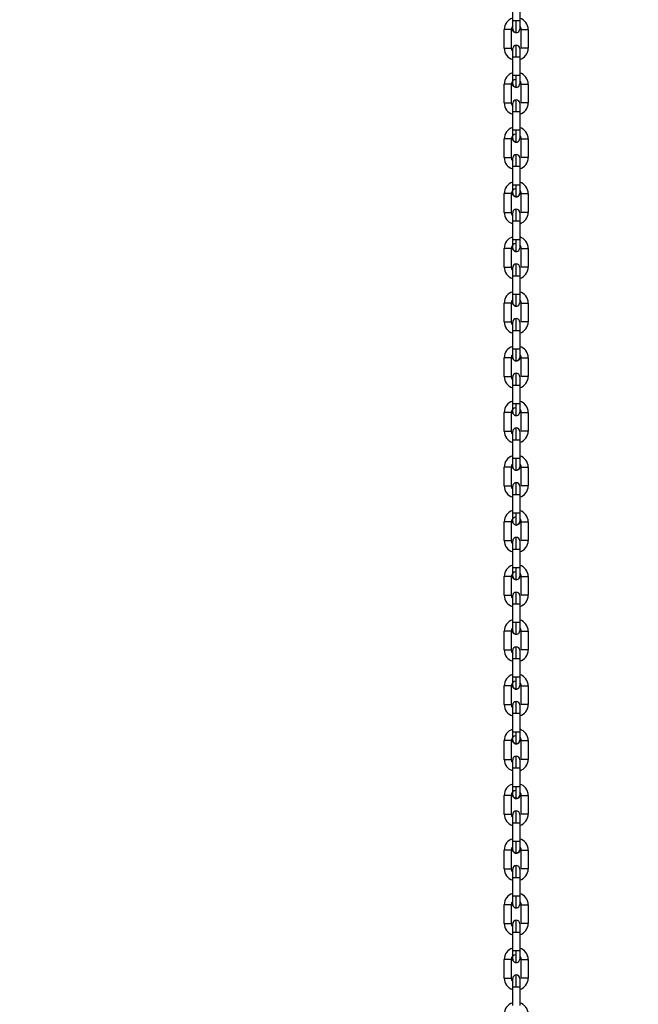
# Model space of a CAD drawing. Header units: inches. Extents: x 170 to 288, y 234 to 248.
# Tile 441 of 480: x 259.948 to 260.409, y 242.843 to 243.575. Entities that reach past the tile are written whole.
import ezdxf

# ---------------------------------------------------------------- set-up
doc = ezdxf.new("R2010")
doc.units = ezdxf.units.IN
doc.header["$LTSCALE"] = 0.25
doc.header["$MEASUREMENT"] = 0
doc.layers.add('ANNOTATIONS', color=1, linetype='Continuous')
doc.layers.add('STANDARD Z GUIDE MOTOR RH', color=7, linetype='Continuous')
doc.styles.add('ARIAL', font='arial.ttf', dxfattribs={"height": 0.09375})
doc.dimstyles.new('STANDARD$0', dxfattribs={"dimtxt": 0.09375, "dimasz": 0.09375, "dimexe": 0.03125, "dimexo": 0.046875, "dimgap": 0.09, "dimtad": 0, "dimtih": 1, "dimtoh": 1, "dimdec": 4, "dimzin": 0, "dimdsep": 46, "dimtxsty": 'ARIAL', "dimcen": 0.09, "dimadec": 0, "dimazin": 0, "dimtfac": 1, "dimtdec": 4, "dimtofl": 0, "dimtmove": 0, "dimatfit": 1, "dimfxl": 1, "dimtolj": 1, "dimtzin": 0, "dimarcsym": 0})

# ---------------------------------------------------------------- blocks, each defined once
blk = doc.blocks.new('*D44')
at = {"layer": 'ANNOTATIONS', "color": 0, "lineweight": -2, "transparency": 16777216}
for p, q in [((259.66628, 244.17528), (261.38122, 244.17528)), ((261.34997, 244.08153), (261.34997, 242.39055)), ((261.34997, 240.2647), (261.34997, 241.95569)), ((260.07253, 240.17095), (261.38122, 240.17095))]:
    blk.add_line(p, q, dxfattribs=at)
at = {"layer": 'ANNOTATIONS', "color": 0, "transparency": 16777216}
for points in [[(261.33434, 244.08153), (261.36559, 244.08153), (261.34997, 244.17528)], [(261.33434, 240.2647), (261.36559, 240.2647), (261.34997, 240.17095)]]:
    blk.add_solid(points, dxfattribs=at)
at = {"layer": 'defpoints', "color": 0, "transparency": 16777216}
for p in [(259.6194, 244.17528), (261.34997, 244.17528), (260.02565, 240.17095)]:
    blk.add_point(p, dxfattribs=at)
at = {"layer": 'ANNOTATIONS', "color": 0, "transparency": 16777216, "insert": (261.34997, 242.17312), "char_height": 0.09375, "attachment_point": 5, "style": 'ARIAL'}
blk.add_mtext('\\A1;OPENING \\PHEIGHT', dxfattribs=at)

msp = doc.modelspace()

# ---------------------------------------------------------------- linework, layer by layer
at = {"layer": 'STANDARD Z GUIDE MOTOR RH'}
for p, q in [((260.31519, 243.57398), (260.31519, 243.58789)), ((260.32044, 243.58789), (260.32044, 243.57398)), ((260.31782, 243.57398), (260.31519, 243.57398)), ((260.30889, 243.55364), (260.30889, 243.56756)), ((260.31414, 243.56756), (260.31414, 243.55364)), ((260.32149, 243.55364), (260.32149, 243.56756)), ((260.32674, 243.56756), (260.32674, 243.55364)), ((260.31519, 243.55113), (260.31519, 243.55339)), ((260.31519, 243.53331), (260.31519, 243.54722)), ((260.32044, 243.54722), (260.32044, 243.53331)), ((260.30889, 243.51298), (260.30889, 243.52689)), ((260.31414, 243.52689), (260.31414, 243.51298)), ((260.32149, 243.51298), (260.32149, 243.52689)), ((260.32674, 243.52689), (260.32674, 243.51298)), ((260.31519, 243.49265), (260.31519, 243.50656)), ((260.31519, 243.50656), (260.31782, 243.50656)), ((260.32044, 243.50656), (260.32044, 243.49265)), ((260.31782, 243.49265), (260.31519, 243.49265)), ((260.30889, 243.47232), (260.30889, 243.48623)), ((260.31414, 243.48623), (260.31414, 243.47232)), ((260.32149, 243.47232), (260.32149, 243.48623)), ((260.32674, 243.48623), (260.32674, 243.47232)), ((260.31519, 243.45199), (260.31519, 243.4659)), ((260.32044, 243.4659), (260.32044, 243.45199)), ((260.30889, 243.43166), (260.30889, 243.44557)), ((260.31414, 243.44557), (260.31414, 243.43166)), ((260.32149, 243.43166), (260.32149, 243.44557)), ((260.32674, 243.44557), (260.32674, 243.43166)), ((260.31519, 243.41133), (260.31519, 243.42524)), ((260.32044, 243.42524), (260.32044, 243.41133)), ((260.30889, 243.391), (260.30889, 243.40491)), ((260.31414, 243.40491), (260.31414, 243.391)), ((260.32149, 243.391), (260.32149, 243.40491)), ((260.32674, 243.40491), (260.32674, 243.391)), ((260.31519, 243.37067), (260.31519, 243.38458)), ((260.31519, 243.38458), (260.31781, 243.38458)), ((260.32044, 243.38458), (260.32044, 243.37067)), ((260.31781, 243.37067), (260.31519, 243.37067)), ((260.30889, 243.35034), (260.30889, 243.36425)), ((260.31414, 243.36425), (260.31414, 243.35034)), ((260.32149, 243.35034), (260.32149, 243.36425)), ((260.32674, 243.36425), (260.32674, 243.35034)), ((260.31519, 243.34782), (260.31519, 243.35009)), ((260.31519, 243.33001), (260.31519, 243.34392)), ((260.32044, 243.34392), (260.32044, 243.33001)), ((260.30889, 243.30968), (260.30889, 243.32359)), ((260.31414, 243.32359), (260.31414, 243.30968)), ((260.32149, 243.30968), (260.32149, 243.32359)), ((260.32674, 243.32359), (260.32674, 243.30968)), ((260.31519, 243.28935), (260.31519, 243.30326)), ((260.32044, 243.30326), (260.32044, 243.28935)), ((260.30889, 243.26901), (260.30889, 243.28293)), ((260.31414, 243.28293), (260.31414, 243.26901)), ((260.32149, 243.26901), (260.32149, 243.28293)), ((260.32674, 243.28293), (260.32674, 243.26901)), ((260.31519, 243.24868), (260.31519, 243.26259)), ((260.31519, 243.26259), (260.31781, 243.26259)), ((260.32044, 243.26259), (260.32044, 243.24868)), ((260.30889, 243.22835), (260.30889, 243.24226)), ((260.31414, 243.24226), (260.31414, 243.22835)), ((260.32149, 243.22835), (260.32149, 243.24226)), ((260.32674, 243.24226), (260.32673, 243.22835)), ((260.31519, 243.20802), (260.31519, 243.22193)), ((260.31519, 243.22193), (260.31781, 243.22193)), ((260.32044, 243.22193), (260.32043, 243.20802)), ((260.31881, 243.20802), (260.31519, 243.20802)), ((260.30889, 243.18769), (260.30889, 243.2016)), ((260.31414, 243.2016), (260.31414, 243.18769)), ((260.32148, 243.18769), (260.32148, 243.2016)), ((260.32673, 243.2016), (260.32673, 243.18769)), ((260.31518, 243.16736), (260.31519, 243.18127)), ((260.32043, 243.18127), (260.32043, 243.16736)), ((260.30889, 243.14703), (260.30889, 243.16094)), ((260.31413, 243.16094), (260.31413, 243.14703)), ((260.31881, 243.16736), (260.31518, 243.16736)), ((260.32148, 243.14703), (260.32148, 243.16094)), ((260.32673, 243.16094), (260.32673, 243.14703)), ((260.31518, 243.1267), (260.31518, 243.14061)), ((260.32043, 243.14061), (260.32043, 243.1267)), ((260.31781, 243.1267), (260.31518, 243.1267)), ((260.30888, 243.10637), (260.30888, 243.12028)), ((260.31413, 243.12028), (260.31413, 243.10637)), ((260.32148, 243.10637), (260.32148, 243.12028)), ((260.32673, 243.12028), (260.32673, 243.10637)), ((260.31518, 243.08604), (260.31518, 243.09995)), ((260.31518, 243.09995), (260.31881, 243.09995)), ((260.32043, 243.09995), (260.32043, 243.08604)), ((260.30888, 243.06571), (260.30888, 243.07962)), ((260.31413, 243.07962), (260.31413, 243.06571)), ((260.32148, 243.06571), (260.32148, 243.07962)), ((260.32673, 243.07962), (260.32673, 243.06571)), ((260.31518, 243.04538), (260.31518, 243.05929)), ((260.31518, 243.05929), (260.31781, 243.05929)), ((260.32043, 243.05929), (260.32043, 243.04538)), ((260.30888, 243.02505), (260.30888, 243.03896)), ((260.31413, 243.03896), (260.31413, 243.02505)), ((260.32148, 243.02505), (260.32148, 243.03896)), ((260.32673, 243.03896), (260.32673, 243.02505)), ((260.31518, 243.02253), (260.31518, 243.02479)), ((260.31518, 243.00472), (260.31518, 243.01863)), ((260.31518, 243.01863), (260.31781, 243.01863)), ((260.32043, 243.01863), (260.32043, 243.00472)), ((260.31881, 243.00472), (260.31518, 243.00472)), ((260.30888, 242.98438), (260.30888, 242.9983)), ((260.31413, 242.9983), (260.31413, 242.98438)), ((260.32148, 242.98438), (260.32148, 242.9983)), ((260.32673, 242.9983), (260.32673, 242.98438)), ((260.31518, 242.96405), (260.31518, 242.97796)), ((260.32043, 242.97796), (260.32043, 242.96405)), ((260.31881, 242.96405), (260.31518, 242.96405)), ((260.30888, 242.94372), (260.30888, 242.95763)), ((260.31413, 242.95763), (260.31413, 242.94372)), ((260.32148, 242.94372), (260.32148, 242.95763)), ((260.32673, 242.95763), (260.32673, 242.94372)), ((260.31518, 242.92339), (260.31518, 242.9373)), ((260.32043, 242.9373), (260.32043, 242.92339)), ((260.3178, 242.92339), (260.31518, 242.92339)), ((260.30888, 242.90306), (260.30888, 242.91697)), ((260.31413, 242.91697), (260.31413, 242.90306)), ((260.32148, 242.90306), (260.32148, 242.91697)), ((260.32673, 242.91697), (260.32673, 242.90306)), ((260.31518, 242.88273), (260.31518, 242.89664)), ((260.31518, 242.89664), (260.31881, 242.89664)), ((260.32043, 242.89664), (260.32043, 242.88273)), ((260.30888, 242.8624), (260.30888, 242.87631)), ((260.31413, 242.87631), (260.31413, 242.8624)), ((260.3178, 242.88273), (260.31518, 242.88273)), ((260.32148, 242.8624), (260.32148, 242.87631)), ((260.32673, 242.87631), (260.32673, 242.8624)), ((260.31518, 242.84207), (260.31518, 242.85598)), ((260.31518, 242.85598), (260.31881, 242.85598)), ((260.32043, 242.85598), (260.32043, 242.84207))]:
    msp.add_line(p, q, dxfattribs=at)
at = {"layer": 'STANDARD Z GUIDE MOTOR RH', "flags": 128}
for points in [[(260.31519, 243.56781), (260.31519, 243.56961), (260.31519, 243.57055), (260.31519, 243.57277), (260.31519, 243.57398)], [(260.31782, 243.56518), (260.31782, 243.56776), (260.31782, 243.56909), (260.31782, 243.57061), (260.31782, 243.57226), (260.31782, 243.57398)], [(260.32044, 243.57398), (260.32024, 243.57398), (260.31967, 243.57398), (260.31882, 243.57398), (260.31782, 243.57398)], [(260.32044, 243.57398), (260.32044, 243.57055), (260.32044, 243.56961), (260.32044, 243.56781)], [(260.31414, 243.56756), (260.31394, 243.56756), (260.31337, 243.56756), (260.31252, 243.56756), (260.31152, 243.56756), (260.31051, 243.56756), (260.30889, 243.56756)], [(260.31782, 243.56518), (260.31681, 243.56538), (260.31596, 243.56595), (260.31539, 243.5668), (260.31519, 243.56781)], [(260.32149, 243.56756), (260.32412, 243.56756), (260.32512, 243.56756), (260.32597, 243.56756), (260.32654, 243.56756), (260.32674, 243.56756)], [(260.30889, 243.55364), (260.31051, 243.55364), (260.31152, 243.55364), (260.31252, 243.55364), (260.31337, 243.55364), (260.31394, 243.55364), (260.31414, 243.55364)], [(260.31519, 243.54722), (260.31519, 243.55065), (260.31519, 243.55159)], [(260.31782, 243.54722), (260.31782, 243.54894), (260.31782, 243.55059), (260.31782, 243.55211), (260.31782, 243.55344), (260.31782, 243.55602)], [(260.32044, 243.55339), (260.32044, 243.55159)], [(260.32044, 243.55159), (260.32044, 243.55065)], [(260.32044, 243.55065), (260.32044, 243.54843), (260.32044, 243.54722)], [(260.32674, 243.55364), (260.32654, 243.55364), (260.32597, 243.55364), (260.32512, 243.55364), (260.32412, 243.55364), (260.32149, 243.55364)], [(260.31519, 243.54722), (260.31539, 243.54722), (260.31681, 243.54722), (260.31782, 243.54722)], [(260.31782, 243.54722), (260.31882, 243.54722), (260.31967, 243.54722), (260.32024, 243.54722), (260.32044, 243.54722)], [(260.32044, 243.54843), (260.32044, 243.54722)], [(260.31414, 243.52689), (260.31394, 243.52689), (260.31337, 243.52689), (260.31252, 243.52689), (260.31152, 243.52689), (260.30889, 243.52689)], [(260.31519, 243.52715), (260.31519, 243.52762), (260.31519, 243.52819), (260.31519, 243.53095), (260.31519, 243.53211), (260.31519, 243.53331)], [(260.31782, 243.53331), (260.31681, 243.53331), (260.31539, 243.53331), (260.31519, 243.53331)], [(260.31782, 243.52452), (260.31681, 243.52472), (260.31596, 243.52529), (260.31539, 243.52614), (260.31519, 243.52715)], [(260.31782, 243.52452), (260.31782, 243.526), (260.31782, 243.5271), (260.31782, 243.52843), (260.31782, 243.52995), (260.31782, 243.53331)], [(260.32044, 243.53331), (260.32024, 243.53331), (260.31967, 243.53331), (260.31882, 243.53331), (260.31782, 243.53331)], [(260.32044, 243.53331), (260.32044, 243.53211), (260.32044, 243.53095), (260.32044, 243.52895), (260.32044, 243.52819), (260.32044, 243.52715)], [(260.32149, 243.52689), (260.32311, 243.52689), (260.32412, 243.52689), (260.32512, 243.52689), (260.32597, 243.52689), (260.32654, 243.52689), (260.32674, 243.52689)], [(260.30889, 243.51298), (260.31152, 243.51298), (260.31252, 243.51298), (260.31337, 243.51298), (260.31394, 243.51298), (260.31414, 243.51298)], [(260.31519, 243.51226), (260.31519, 243.51261), (260.31519, 243.51273)], [(260.31519, 243.50656), (260.31519, 243.50777), (260.31519, 243.50892), (260.31519, 243.51226), (260.31519, 243.51261)], [(260.31782, 243.50656), (260.31782, 243.50828), (260.31782, 243.50993), (260.31782, 243.51145), (260.31782, 243.51387), (260.31782, 243.51469), (260.31782, 243.51536)], [(260.32044, 243.51273), (260.32044, 243.50999), (260.32044, 243.50892)], [(260.32674, 243.51298), (260.32654, 243.51298), (260.32597, 243.51298), (260.32512, 243.51298), (260.32412, 243.51298), (260.32311, 243.51298), (260.32149, 243.51298)], [(260.31782, 243.50656), (260.31882, 243.50656), (260.31967, 243.50656), (260.32024, 243.50656), (260.32044, 243.50656)], [(260.32044, 243.50999), (260.32044, 243.50892), (260.32044, 243.50656)], [(260.31519, 243.48648), (260.31519, 243.48923), (260.31519, 243.49029), (260.31519, 243.49265)], [(260.31782, 243.48386), (260.31782, 243.48403), (260.31782, 243.48644), (260.31782, 243.48777), (260.31782, 243.49094), (260.31782, 243.49265)], [(260.32044, 243.49265), (260.32024, 243.49265), (260.31967, 243.49265), (260.31882, 243.49265), (260.31782, 243.49265)], [(260.32044, 243.49265), (260.32044, 243.49029), (260.32044, 243.48923), (260.32044, 243.48648)], [(260.31414, 243.48623), (260.31394, 243.48623), (260.31337, 243.48623), (260.31252, 243.48623), (260.31152, 243.48623), (260.31051, 243.48623), (260.30889, 243.48623)], [(260.31782, 243.48386), (260.31681, 243.48406), (260.31596, 243.48463), (260.31539, 243.48548), (260.31519, 243.48648)], [(260.32149, 243.48623), (260.32169, 243.48623), (260.32226, 243.48623), (260.32311, 243.48623), (260.32412, 243.48623), (260.32512, 243.48623), (260.32597, 243.48623), (260.32654, 243.48623), (260.32674, 243.48623)], [(260.30889, 243.47232), (260.31051, 243.47232), (260.31152, 243.47232), (260.31252, 243.47232), (260.31337, 243.47232), (260.31394, 243.47232), (260.31414, 243.47232)], [(260.31519, 243.4698), (260.31519, 243.47026), (260.31519, 243.47207)], [(260.31519, 243.4659), (260.31519, 243.46711), (260.31519, 243.46933), (260.31519, 243.47026)], [(260.31782, 243.4659), (260.31782, 243.46762), (260.31782, 243.46927), (260.31782, 243.47212), (260.31782, 243.47321), (260.31782, 243.47469)], [(260.32044, 243.47207), (260.32044, 243.47103), (260.32044, 243.47026), (260.32044, 243.46711), (260.32044, 243.4659)], [(260.32674, 243.47232), (260.32654, 243.47232), (260.32597, 243.47232), (260.32512, 243.47232), (260.32412, 243.47232), (260.32311, 243.47232), (260.32226, 243.47232), (260.32169, 243.47232), (260.32149, 243.47232)], [(260.31519, 243.4659), (260.31681, 243.4659), (260.31782, 243.4659)], [(260.31782, 243.4659), (260.31882, 243.4659), (260.31967, 243.4659), (260.32024, 243.4659), (260.32044, 243.4659)], [(260.31519, 243.44582), (260.31519, 243.44686), (260.31519, 243.44763), (260.31519, 243.45079), (260.31519, 243.45199)], [(260.31782, 243.45199), (260.31681, 243.45199), (260.31519, 243.45199)], [(260.31782, 243.4432), (260.31782, 243.44468), (260.31782, 243.44577), (260.31782, 243.44863), (260.31782, 243.45028), (260.31782, 243.45199)], [(260.32044, 243.45199), (260.32024, 243.45199), (260.31967, 243.45199), (260.31882, 243.45199), (260.31782, 243.45199)], [(260.32044, 243.45199), (260.32044, 243.45079), (260.32044, 243.44856), (260.32044, 243.44763), (260.32044, 243.44582)], [(260.31414, 243.44557), (260.31394, 243.44557), (260.31337, 243.44557), (260.31252, 243.44557), (260.31152, 243.44557), (260.31051, 243.44557), (260.30966, 243.44557), (260.30909, 243.44557), (260.30889, 243.44557)], [(260.31782, 243.4432), (260.31681, 243.4434), (260.31596, 243.44397), (260.31539, 243.44482), (260.31519, 243.44582)], [(260.32044, 243.44582), (260.32024, 243.44482), (260.31967, 243.44397), (260.31882, 243.4434), (260.31782, 243.4432)], [(260.32149, 243.44557), (260.32311, 243.44557), (260.32411, 243.44557), (260.32512, 243.44557), (260.32597, 243.44557), (260.32654, 243.44557), (260.32674, 243.44557)], [(260.31781, 243.42524), (260.31781, 243.42696), (260.31781, 243.43013), (260.31781, 243.43146), (260.31781, 243.43403)], [(260.30889, 243.43166), (260.30909, 243.43166), (260.31051, 243.43166), (260.31252, 243.43166), (260.31337, 243.43166), (260.31394, 243.43166), (260.31414, 243.43166)], [(260.31519, 243.42524), (260.31519, 243.4276), (260.31519, 243.42867), (260.31519, 243.43141)], [(260.31519, 243.42524), (260.31539, 243.42524), (260.31596, 243.42524), (260.31681, 243.42524), (260.31781, 243.42524)], [(260.31781, 243.42524), (260.31882, 243.42524), (260.31967, 243.42524), (260.32024, 243.42524), (260.32044, 243.42524)], [(260.32044, 243.43141), (260.32044, 243.42867), (260.32044, 243.4276), (260.32044, 243.42524)], [(260.32044, 243.42867), (260.32044, 243.4276)], [(260.32674, 243.43166), (260.32654, 243.43166), (260.32597, 243.43166), (260.32512, 243.43166), (260.32411, 243.43166), (260.32311, 243.43166), (260.32149, 243.43166)], [(260.31519, 243.40516), (260.31519, 243.40897), (260.31519, 243.41013), (260.31519, 243.41133)], [(260.31781, 243.41133), (260.31681, 243.41133), (260.31596, 243.41133), (260.31539, 243.41133), (260.31519, 243.41133)], [(260.31781, 243.40254), (260.31781, 243.40321), (260.31781, 243.40402), (260.31781, 243.40644), (260.31781, 243.40797), (260.31781, 243.40961), (260.31781, 243.41133)], [(260.32044, 243.41133), (260.32024, 243.41133), (260.31967, 243.41133), (260.31882, 243.41133), (260.31781, 243.41133)], [(260.32044, 243.41133), (260.32044, 243.41013), (260.32044, 243.40897), (260.32044, 243.4062), (260.32044, 243.40563), (260.32044, 243.40516)], [(260.31414, 243.40491), (260.31394, 243.40491), (260.31337, 243.40491), (260.31252, 243.40491), (260.31152, 243.40491), (260.30889, 243.40491)], [(260.31781, 243.40254), (260.31681, 243.40274), (260.31596, 243.40331), (260.31539, 243.40416), (260.31519, 243.40516)], [(260.32149, 243.40491), (260.32169, 243.40491), (260.32311, 243.40491), (260.32411, 243.40491), (260.32512, 243.40491), (260.32597, 243.40491), (260.32654, 243.40491), (260.32674, 243.40491)], [(260.30889, 243.391), (260.31152, 243.391), (260.31252, 243.391), (260.31337, 243.391), (260.31394, 243.391), (260.31414, 243.391)], [(260.31519, 243.38971), (260.31519, 243.39028), (260.31519, 243.39075)], [(260.31519, 243.38458), (260.31519, 243.38578), (260.31519, 243.38694), (260.31519, 243.38971), (260.31519, 243.39028)], [(260.31781, 243.38458), (260.31781, 243.38794), (260.31781, 243.38946), (260.31781, 243.39189), (260.31781, 243.3927), (260.31781, 243.39337)], [(260.32044, 243.39075), (260.32044, 243.39063), (260.32044, 243.39028)], [(260.32044, 243.39063), (260.32044, 243.39028), (260.32044, 243.38694), (260.32044, 243.38578)], [(260.32674, 243.391), (260.32654, 243.391), (260.32597, 243.391), (260.32512, 243.391), (260.32411, 243.391), (260.32311, 243.391), (260.32169, 243.391), (260.32149, 243.391)], [(260.31781, 243.38458), (260.31882, 243.38458), (260.31967, 243.38458), (260.32024, 243.38458), (260.32044, 243.38458)], [(260.32044, 243.38694), (260.32044, 243.38578), (260.32044, 243.38458)], [(260.31519, 243.3645), (260.31519, 243.36631), (260.31519, 243.36724), (260.31519, 243.36947), (260.31519, 243.37067)], [(260.31781, 243.36188), (260.31781, 243.36445), (260.31781, 243.36578), (260.31781, 243.36895), (260.31781, 243.37067)], [(260.32044, 243.37067), (260.32024, 243.37067), (260.31967, 243.37067), (260.31882, 243.37067), (260.31781, 243.37067)], [(260.32044, 243.37067), (260.32044, 243.36831), (260.32044, 243.36724), (260.32044, 243.3645)], [(260.31414, 243.36425), (260.31394, 243.36425), (260.31337, 243.36425), (260.31252, 243.36425), (260.31151, 243.36425), (260.31051, 243.36425), (260.30889, 243.36425)], [(260.31781, 243.36188), (260.31681, 243.36208), (260.31596, 243.36264), (260.31539, 243.3635), (260.31519, 243.3645)], [(260.32149, 243.36425), (260.32411, 243.36425), (260.32512, 243.36425), (260.32597, 243.36425), (260.32654, 243.36425), (260.32674, 243.36425)], [(260.31781, 243.34392), (260.31781, 243.34563), (260.31781, 243.34728), (260.31781, 243.3488), (260.31781, 243.35014), (260.31781, 243.35271)], [(260.30889, 243.35034), (260.31051, 243.35034), (260.31151, 243.35034), (260.31252, 243.35034), (260.31337, 243.35034), (260.31394, 243.35034), (260.31414, 243.35034)], [(260.31519, 243.34392), (260.31519, 243.34734), (260.31519, 243.34828)], [(260.31519, 243.34392), (260.31681, 243.34392), (260.31781, 243.34392)], [(260.31781, 243.34392), (260.31882, 243.34392), (260.31967, 243.34392), (260.32024, 243.34392), (260.32044, 243.34392)], [(260.32044, 243.35009), (260.32044, 243.34828), (260.32044, 243.34734), (260.32044, 243.34512), (260.32044, 243.34392)], [(260.32044, 243.34828), (260.32044, 243.34734)], [(260.32044, 243.34512), (260.32044, 243.34392)], [(260.32674, 243.35034), (260.32654, 243.35034), (260.32597, 243.35034), (260.32512, 243.35034), (260.32411, 243.35034), (260.32149, 243.35034)], [(260.31519, 243.32384), (260.31519, 243.32431), (260.31519, 243.32488), (260.31519, 243.32765), (260.31519, 243.3288), (260.31519, 243.33001)], [(260.31781, 243.33001), (260.31681, 243.33001), (260.31519, 243.33001)], [(260.31781, 243.32121), (260.31781, 243.3227), (260.31781, 243.32379), (260.31781, 243.32664), (260.31781, 243.32829), (260.31781, 243.33001)], [(260.32044, 243.33001), (260.32024, 243.33001), (260.31967, 243.33001), (260.31882, 243.33001), (260.31781, 243.33001)], [(260.32044, 243.33001), (260.32044, 243.3288), (260.32044, 243.32565), (260.32044, 243.32488), (260.32044, 243.32384)], [(260.31414, 243.32359), (260.31394, 243.32359), (260.31337, 243.32359), (260.31252, 243.32359), (260.31151, 243.32359), (260.31051, 243.32359), (260.30966, 243.32359), (260.30909, 243.32359), (260.30889, 243.32359)], [(260.31781, 243.32121), (260.31681, 243.32141), (260.31596, 243.32198), (260.31539, 243.32283), (260.31519, 243.32384)], [(260.32044, 243.32384), (260.32024, 243.32283), (260.31967, 243.32198), (260.31882, 243.32141), (260.31781, 243.32121)], [(260.32149, 243.32359), (260.32311, 243.32359), (260.32411, 243.32359), (260.32512, 243.32359), (260.32597, 243.32359), (260.32654, 243.32359), (260.32674, 243.32359)], [(260.30889, 243.30968), (260.30909, 243.30968), (260.30966, 243.30968), (260.31051, 243.30968), (260.31151, 243.30968), (260.31252, 243.30968), (260.31337, 243.30968), (260.31394, 243.30968), (260.31414, 243.30968)], [(260.31519, 243.30931), (260.31519, 243.30942)], [(260.31519, 243.30326), (260.31519, 243.30446), (260.31519, 243.30562), (260.31519, 243.30931)], [(260.31781, 243.30326), (260.31781, 243.30497), (260.31781, 243.30662), (260.31781, 243.30814), (260.31781, 243.31138), (260.31781, 243.31188), (260.31781, 243.31205)], [(260.32044, 243.30942), (260.32044, 243.30668), (260.32044, 243.30562), (260.32044, 243.30326)], [(260.32674, 243.30968), (260.32654, 243.30968), (260.32597, 243.30968), (260.32512, 243.30968), (260.32411, 243.30968), (260.32311, 243.30968), (260.32149, 243.30968)], [(260.31519, 243.30326), (260.31539, 243.30326), (260.31596, 243.30326), (260.31681, 243.30326), (260.31781, 243.30326)], [(260.31781, 243.30326), (260.31882, 243.30326), (260.31967, 243.30326), (260.32024, 243.30326), (260.32044, 243.30326)], [(260.31519, 243.28318), (260.31519, 243.28592), (260.31519, 243.28699), (260.31519, 243.28935)], [(260.31781, 243.28935), (260.31681, 243.28935), (260.31596, 243.28935), (260.31539, 243.28935), (260.31519, 243.28935)], [(260.31781, 243.28055), (260.31781, 243.28072), (260.31781, 243.28122), (260.31781, 243.28446), (260.31781, 243.28598), (260.31781, 243.28763), (260.31781, 243.28935)], [(260.32044, 243.28935), (260.32024, 243.28935), (260.31967, 243.28935), (260.31882, 243.28935), (260.31781, 243.28935)], [(260.32044, 243.28935), (260.32044, 243.28699), (260.32044, 243.28592), (260.32044, 243.28318)], [(260.31414, 243.28293), (260.31394, 243.28293), (260.31337, 243.28293), (260.31252, 243.28293), (260.31151, 243.28293), (260.30889, 243.28293)], [(260.31781, 243.28055), (260.31681, 243.28075), (260.31596, 243.28132), (260.31539, 243.28217), (260.31519, 243.28318)], [(260.32149, 243.28293), (260.32169, 243.28293), (260.32226, 243.28293), (260.32311, 243.28293), (260.32411, 243.28293), (260.32512, 243.28293), (260.32597, 243.28293), (260.32654, 243.28293), (260.32674, 243.28293)], [(260.31781, 243.26259), (260.31781, 243.26431), (260.31781, 243.26596), (260.31781, 243.26881), (260.31781, 243.26991), (260.31781, 243.27139)], [(260.30889, 243.26901), (260.30909, 243.26901), (260.31051, 243.26901), (260.31151, 243.26901), (260.31337, 243.26901), (260.31394, 243.26901), (260.31414, 243.26901)], [(260.31519, 243.26696), (260.31519, 243.26772), (260.31519, 243.26876)], [(260.31519, 243.26259), (260.31519, 243.2638), (260.31519, 243.26696), (260.31519, 243.26772)], [(260.32044, 243.26876), (260.32044, 243.26829)], [(260.32044, 243.26829), (260.32044, 243.26772)], [(260.32044, 243.26772), (260.32044, 243.26496)], [(260.32044, 243.26496), (260.32044, 243.2638), (260.32044, 243.26259)], [(260.32674, 243.26901), (260.32597, 243.26901), (260.32512, 243.26901), (260.32149, 243.26901)], [(260.31781, 243.26259), (260.31882, 243.26259), (260.32044, 243.26259)], [(260.31414, 243.24226), (260.31394, 243.24226), (260.31252, 243.24226), (260.31151, 243.24226), (260.30889, 243.24226)], [(260.31519, 243.24252), (260.31519, 243.24356), (260.31519, 243.24432), (260.31519, 243.24748), (260.31519, 243.24868)], [(260.31967, 243.24868), (260.31681, 243.24868), (260.31596, 243.24868), (260.31539, 243.24868), (260.31519, 243.24868)], [(260.31781, 243.23989), (260.31681, 243.24009), (260.31596, 243.24066), (260.31539, 243.24151), (260.31519, 243.24252)], [(260.31781, 243.23989), (260.31781, 243.24247), (260.31781, 243.2438), (260.31781, 243.24532), (260.31781, 243.24697), (260.31781, 243.24868)], [(260.32044, 243.24252), (260.32024, 243.24151), (260.31967, 243.24066), (260.31882, 243.24009), (260.31781, 243.23989)], [(260.32044, 243.24868), (260.32024, 243.24868), (260.31967, 243.24868)], [(260.32044, 243.24868), (260.32044, 243.24748), (260.32044, 243.24526), (260.32044, 243.24432), (260.32044, 243.24252)], [(260.32149, 243.24226), (260.32169, 243.24226), (260.32311, 243.24226), (260.32411, 243.24226), (260.32597, 243.24226), (260.32654, 243.24226), (260.32674, 243.24226)], [(260.30889, 243.22835), (260.31252, 243.22835), (260.31337, 243.22835), (260.31414, 243.22835)], [(260.31519, 243.22193), (260.31519, 243.22429), (260.31519, 243.22536), (260.31519, 243.2281)], [(260.31781, 243.22193), (260.31781, 243.22365), (260.31781, 243.22682), (260.31781, 243.22815), (260.31781, 243.23073)], [(260.32044, 243.2281), (260.32044, 243.22629), (260.32044, 243.22536)], [(260.32673, 243.22835), (260.32511, 243.22835), (260.32411, 243.22835), (260.32149, 243.22835)], [(260.31781, 243.22193), (260.31882, 243.22193), (260.32024, 243.22193), (260.32044, 243.22193)], [(260.32044, 243.22629), (260.32044, 243.22536), (260.32044, 243.22193)], [(260.31519, 243.20185), (260.31519, 243.20197), (260.31519, 243.20232), (260.31519, 243.20566), (260.31519, 243.20682), (260.31519, 243.20802)], [(260.31781, 243.19923), (260.31781, 243.1999), (260.31781, 243.20071), (260.31781, 243.20314), (260.31781, 243.20466), (260.31781, 243.20802)], [(260.32043, 243.20802), (260.31967, 243.20802), (260.31881, 243.20802)], [(260.32043, 243.20802), (260.32043, 243.20682), (260.32043, 243.20566), (260.32043, 243.20289), (260.32043, 243.20232), (260.32043, 243.20185)], [(260.31414, 243.2016), (260.31394, 243.2016), (260.31337, 243.2016), (260.31151, 243.2016), (260.31051, 243.2016), (260.30889, 243.2016)], [(260.31781, 243.19923), (260.31681, 243.19943), (260.31595, 243.2), (260.31539, 243.20085), (260.31519, 243.20185)], [(260.32043, 243.20185), (260.32024, 243.20085), (260.31967, 243.2), (260.31881, 243.19943), (260.31781, 243.19923)], [(260.32148, 243.2016), (260.32511, 243.2016), (260.32597, 243.2016), (260.32673, 243.2016)], [(260.30889, 243.18769), (260.31252, 243.18769), (260.31337, 243.18769), (260.31414, 243.18769)], [(260.31519, 243.1864), (260.31519, 243.18697), (260.31519, 243.18744)], [(260.31519, 243.18127), (260.31519, 243.18248), (260.31519, 243.18363), (260.31519, 243.1864)], [(260.31781, 243.18127), (260.31781, 243.18299), (260.31781, 243.18464), (260.31781, 243.18616), (260.31781, 243.18858), (260.31781, 243.1894), (260.31781, 243.19006)], [(260.32043, 243.18744), (260.32043, 243.18732)], [(260.32043, 243.18744), (260.32043, 243.18732), (260.32043, 243.18363), (260.32043, 243.18248), (260.32043, 243.18127)], [(260.32673, 243.18769), (260.32653, 243.18769), (260.32511, 243.18769), (260.32411, 243.18769), (260.32148, 243.18769)], [(260.31519, 243.18127), (260.31681, 243.18127), (260.31781, 243.18127)], [(260.31781, 243.18127), (260.31967, 243.18127), (260.32023, 243.18127), (260.32043, 243.18127)], [(260.31413, 243.16094), (260.31394, 243.16094), (260.31337, 243.16094), (260.31051, 243.16094), (260.30965, 243.16094), (260.30909, 243.16094), (260.30889, 243.16094)], [(260.31518, 243.16119), (260.31518, 243.163), (260.31518, 243.16393), (260.31518, 243.16736)], [(260.31781, 243.15857), (260.31681, 243.15877), (260.31595, 243.15934), (260.31538, 243.16019), (260.31518, 243.16119)], [(260.31781, 243.15857), (260.31781, 243.16114), (260.31781, 243.16248), (260.31781, 243.16565), (260.31781, 243.16736)], [(260.32043, 243.16119), (260.32023, 243.16019), (260.31967, 243.15934), (260.31881, 243.15877), (260.31781, 243.15857)], [(260.32043, 243.16736), (260.31967, 243.16736), (260.31881, 243.16736)], [(260.32043, 243.16736), (260.32043, 243.165), (260.32043, 243.16393), (260.32043, 243.16119)], [(260.32148, 243.16094), (260.32511, 243.16094), (260.32596, 243.16094), (260.32673, 243.16094)], [(260.30889, 243.14703), (260.31151, 243.14703), (260.31251, 243.14703), (260.31413, 243.14703)], [(260.31518, 243.14451), (260.31518, 243.14497), (260.31518, 243.14678)], [(260.31781, 243.14061), (260.31781, 243.14233), (260.31781, 243.14398), (260.31781, 243.14683), (260.31781, 243.14792), (260.31781, 243.1494)], [(260.32043, 243.14678), (260.32043, 243.14574), (260.32043, 243.14497), (260.32043, 243.14181), (260.32043, 243.14061)], [(260.32673, 243.14703), (260.32653, 243.14703), (260.32596, 243.14703), (260.32411, 243.14703), (260.3231, 243.14703), (260.32148, 243.14703)], [(260.31518, 243.14061), (260.31518, 243.14181), (260.31518, 243.14404), (260.31518, 243.14497)], [(260.31518, 243.14061), (260.31538, 243.14061), (260.31595, 243.14061), (260.3168, 243.14061), (260.31966, 243.14061)], [(260.31966, 243.14061), (260.32023, 243.14061), (260.32043, 243.14061)], [(260.31518, 243.12053), (260.31518, 243.12157), (260.31518, 243.12234), (260.31518, 243.1255), (260.31518, 243.1267)], [(260.31781, 243.11791), (260.31781, 243.11939), (260.31781, 243.12048), (260.31781, 243.12334), (260.31781, 243.12498), (260.31781, 243.1267)], [(260.32043, 243.1267), (260.32023, 243.1267), (260.31881, 243.1267), (260.31781, 243.1267)], [(260.32043, 243.1267), (260.32043, 243.1255), (260.32043, 243.12234), (260.32043, 243.12157), (260.32043, 243.12053)], [(260.31413, 243.12028), (260.31337, 243.12028), (260.31251, 243.12028), (260.30888, 243.12028)], [(260.31781, 243.11791), (260.3168, 243.11811), (260.31595, 243.11868), (260.31538, 243.11953), (260.31518, 243.12053)], [(260.32148, 243.12028), (260.32411, 243.12028), (260.32511, 243.12028), (260.32673, 243.12028)], [(260.30888, 243.10637), (260.31151, 243.10637), (260.31251, 243.10637), (260.31393, 243.10637), (260.31413, 243.10637)], [(260.31518, 243.09995), (260.31518, 243.10231), (260.31518, 243.10338), (260.31518, 243.10612)], [(260.31781, 243.09995), (260.31781, 243.10166), (260.31781, 243.10331), (260.31781, 243.10483), (260.31781, 243.10807), (260.31781, 243.10857), (260.31781, 243.10874)], [(260.32043, 243.10612), (260.32043, 243.10338), (260.32043, 243.10231), (260.32043, 243.09995)], [(260.32673, 243.10637), (260.32653, 243.10637), (260.32596, 243.10637), (260.3231, 243.10637), (260.32225, 243.10637), (260.32168, 243.10637), (260.32148, 243.10637)], [(260.31881, 243.09995), (260.31966, 243.09995), (260.32043, 243.09995)], [(260.31518, 243.07987), (260.31518, 243.08261), (260.31518, 243.08368), (260.31518, 243.08604)], [(260.31781, 243.08604), (260.3168, 243.08604), (260.31518, 243.08604)], [(260.31781, 243.07725), (260.31781, 243.07741), (260.31781, 243.07792), (260.31781, 243.08115), (260.31781, 243.08267), (260.31781, 243.08432), (260.31781, 243.08604)], [(260.32043, 243.08604), (260.32023, 243.08604), (260.31781, 243.08604)], [(260.32043, 243.08604), (260.32043, 243.08484), (260.32043, 243.08368), (260.32043, 243.08034), (260.32043, 243.07999), (260.32043, 243.07987)], [(260.31413, 243.07962), (260.31336, 243.07962), (260.31251, 243.07962), (260.30888, 243.07962)], [(260.31781, 243.07725), (260.3168, 243.07745), (260.31595, 243.07801), (260.31538, 243.07887), (260.31518, 243.07987)], [(260.32148, 243.07962), (260.32411, 243.07962), (260.32511, 243.07962), (260.32653, 243.07962), (260.32673, 243.07962)], [(260.31781, 243.05929), (260.31781, 243.061), (260.31781, 243.06265), (260.31781, 243.06551), (260.31781, 243.0666), (260.31781, 243.06808)], [(260.30888, 243.06571), (260.3105, 243.06571), (260.31151, 243.06571), (260.31336, 243.06571), (260.31393, 243.06571), (260.31413, 243.06571)], [(260.31518, 243.06365), (260.31518, 243.06442), (260.31518, 243.06546)], [(260.31518, 243.05929), (260.31518, 243.06049), (260.31518, 243.06365), (260.31518, 243.06442)], [(260.31781, 243.05929), (260.31881, 243.05929), (260.32043, 243.05929)], [(260.32043, 243.06546), (260.32043, 243.06499)], [(260.32043, 243.06499), (260.32043, 243.06442)], [(260.32043, 243.06442), (260.32043, 243.06165)], [(260.32043, 243.06165), (260.32043, 243.06049), (260.32043, 243.05929)], [(260.32673, 243.06571), (260.32596, 243.06571), (260.32511, 243.06571), (260.32148, 243.06571)], [(260.31518, 243.03921), (260.31518, 243.04102), (260.31518, 243.04195), (260.31518, 243.04417), (260.31518, 243.04538)], [(260.31781, 243.04538), (260.3168, 243.04538), (260.31538, 243.04538), (260.31518, 243.04538)], [(260.31781, 243.03658), (260.31781, 243.03916), (260.31781, 243.04049), (260.31781, 243.04201), (260.31781, 243.04366), (260.31781, 243.04538)], [(260.32043, 243.04538), (260.32023, 243.04538), (260.31966, 243.04538), (260.31781, 243.04538)], [(260.32043, 243.04538), (260.32043, 243.04195), (260.32043, 243.04102), (260.32043, 243.03921)], [(260.31413, 243.03896), (260.31393, 243.03896), (260.31251, 243.03896), (260.31151, 243.03896), (260.30888, 243.03896)], [(260.31781, 243.03658), (260.3168, 243.03678), (260.31595, 243.03735), (260.31538, 243.0382), (260.31518, 243.03921)], [(260.32043, 243.03921), (260.32023, 243.0382), (260.31966, 243.03735), (260.31881, 243.03678), (260.31781, 243.03658)], [(260.32148, 243.03896), (260.3231, 243.03896), (260.32411, 243.03896), (260.32596, 243.03896), (260.32653, 243.03896), (260.32673, 243.03896)], [(260.30888, 243.02505), (260.31336, 243.02505), (260.31393, 243.02505), (260.31413, 243.02505)], [(260.31518, 243.01863), (260.31518, 243.02205), (260.31518, 243.02299)], [(260.31781, 243.01863), (260.31781, 243.02034), (260.31781, 243.02199), (260.31781, 243.02351), (260.31781, 243.02484), (260.31781, 243.02742)], [(260.32043, 243.02479), (260.32043, 243.02299)], [(260.32043, 243.02299), (260.32043, 243.02205)], [(260.32043, 243.02205), (260.32043, 243.01983), (260.32043, 243.01863)], [(260.32673, 243.02505), (260.32596, 243.02505), (260.32511, 243.02505), (260.32148, 243.02505)], [(260.31781, 243.01863), (260.31881, 243.01863), (260.32023, 243.01863), (260.32043, 243.01863)], [(260.32043, 243.01983), (260.32043, 243.01863)], [(260.31518, 242.99855), (260.31518, 242.99902), (260.31518, 242.99959), (260.31518, 243.00236), (260.31518, 243.00351), (260.31518, 243.00472)], [(260.31781, 242.99592), (260.31781, 242.9974), (260.31781, 242.9985), (260.31781, 242.99983), (260.31781, 243.00135), (260.31781, 243.00472)], [(260.32043, 243.00472), (260.31966, 243.00472), (260.31881, 243.00472)], [(260.32043, 243.00472), (260.32043, 243.00351), (260.32043, 243.00236), (260.32043, 243.00035), (260.32043, 242.99959), (260.32043, 242.99855)], [(260.31413, 242.9983), (260.31393, 242.9983), (260.31151, 242.9983), (260.3105, 242.9983), (260.30888, 242.9983)], [(260.31781, 242.99592), (260.3168, 242.99612), (260.31595, 242.99669), (260.31538, 242.99754), (260.31518, 242.99855)], [(260.32043, 242.99855), (260.32023, 242.99754), (260.31966, 242.99669), (260.31881, 242.99612), (260.31781, 242.99592)], [(260.32148, 242.9983), (260.32596, 242.9983), (260.32653, 242.9983), (260.32673, 242.9983)], [(260.31781, 242.97796), (260.31781, 242.97968), (260.31781, 242.98133), (260.31781, 242.98285), (260.31781, 242.98528), (260.31781, 242.98609), (260.31781, 242.98676)], [(260.30888, 242.98438), (260.31251, 242.98438), (260.31336, 242.98438), (260.31413, 242.98438)], [(260.31518, 242.98366), (260.31518, 242.98401), (260.31518, 242.98413)], [(260.31518, 242.97796), (260.31518, 242.97917), (260.31518, 242.98033), (260.31518, 242.98366)], [(260.31518, 242.97796), (260.3168, 242.97796), (260.31781, 242.97796)], [(260.31781, 242.97796), (260.31966, 242.97796), (260.32023, 242.97796), (260.32043, 242.97796)], [(260.32043, 242.98413), (260.32043, 242.98139), (260.32043, 242.98033), (260.32043, 242.97796)], [(260.32673, 242.98438), (260.32653, 242.98438), (260.32511, 242.98438), (260.32411, 242.98438), (260.32148, 242.98438)], [(260.31518, 242.95789), (260.31518, 242.96063), (260.31518, 242.96169), (260.31518, 242.96405)], [(260.31781, 242.95526), (260.31781, 242.95543), (260.31781, 242.95784), (260.31781, 242.95917), (260.31781, 242.96234), (260.31781, 242.96405)], [(260.32043, 242.96405), (260.31966, 242.96405), (260.31881, 242.96405)], [(260.32043, 242.96405), (260.32043, 242.96169), (260.32043, 242.96063), (260.32043, 242.95789)], [(260.31413, 242.95763), (260.31393, 242.95763), (260.31336, 242.95763), (260.3105, 242.95763), (260.30965, 242.95763), (260.30908, 242.95763), (260.30888, 242.95763)], [(260.31781, 242.95526), (260.3168, 242.95546), (260.31595, 242.95603), (260.31538, 242.95688), (260.31518, 242.95789)], [(260.32043, 242.95789), (260.32023, 242.95688), (260.31966, 242.95603), (260.31881, 242.95546), (260.31781, 242.95526)], [(260.32148, 242.95763), (260.32511, 242.95763), (260.32596, 242.95763), (260.32673, 242.95763)], [(260.30888, 242.94372), (260.31151, 242.94372), (260.31251, 242.94372), (260.31413, 242.94372)], [(260.31518, 242.94121), (260.31518, 242.94166), (260.31518, 242.94347)], [(260.31518, 242.9373), (260.31518, 242.93851), (260.31518, 242.94073), (260.31518, 242.94166)], [(260.3178, 242.9373), (260.3178, 242.93902), (260.3178, 242.94067), (260.3178, 242.94352), (260.3178, 242.94461), (260.3178, 242.9461)], [(260.32043, 242.94347), (260.32043, 242.94243), (260.32043, 242.94166), (260.32043, 242.93851), (260.32043, 242.9373)], [(260.32673, 242.94372), (260.32653, 242.94372), (260.3241, 242.94372), (260.3231, 242.94372), (260.32148, 242.94372)], [(260.31518, 242.9373), (260.31538, 242.9373), (260.31595, 242.9373), (260.3168, 242.9373), (260.31966, 242.9373)], [(260.31966, 242.9373), (260.32023, 242.9373), (260.32043, 242.9373)], [(260.31518, 242.91722), (260.31518, 242.91826), (260.31518, 242.91903), (260.31518, 242.92219), (260.31518, 242.92339)], [(260.3178, 242.9146), (260.3178, 242.91608), (260.3178, 242.91718), (260.3178, 242.92003), (260.3178, 242.92168), (260.3178, 242.92339)], [(260.32043, 242.92339), (260.31881, 242.92339), (260.3178, 242.92339)], [(260.32043, 242.92339), (260.32043, 242.92219), (260.32043, 242.91997), (260.32043, 242.91903), (260.32043, 242.91722)], [(260.31413, 242.91697), (260.31336, 242.91697), (260.31251, 242.91697), (260.30888, 242.91697)], [(260.3178, 242.9146), (260.3168, 242.9148), (260.31595, 242.91537), (260.31538, 242.91622), (260.31518, 242.91722)], [(260.32148, 242.91697), (260.3241, 242.91697), (260.32511, 242.91697), (260.32673, 242.91697)], [(260.3178, 242.89664), (260.3178, 242.89836), (260.3178, 242.90153), (260.3178, 242.90286), (260.3178, 242.90543)], [(260.30888, 242.90306), (260.31151, 242.90306), (260.31251, 242.90306), (260.31393, 242.90306), (260.31413, 242.90306)], [(260.31518, 242.89664), (260.31518, 242.899), (260.31518, 242.90007), (260.31518, 242.90281)], [(260.32043, 242.90281), (260.32043, 242.90007), (260.32043, 242.899), (260.32043, 242.89664)], [(260.32673, 242.90306), (260.32653, 242.90306), (260.32596, 242.90306), (260.3241, 242.90306), (260.3231, 242.90306), (260.32168, 242.90306), (260.32148, 242.90306)], [(260.31881, 242.89664), (260.31966, 242.89664), (260.32043, 242.89664)], [(260.31413, 242.87631), (260.31336, 242.87631), (260.31251, 242.87631), (260.30888, 242.87631)], [(260.31518, 242.87656), (260.31518, 242.8793), (260.31518, 242.88037), (260.31518, 242.88273)], [(260.3178, 242.87394), (260.3168, 242.87414), (260.31595, 242.87471), (260.31538, 242.87556), (260.31518, 242.87656)], [(260.3178, 242.87394), (260.3178, 242.87461), (260.3178, 242.87542), (260.3178, 242.87785), (260.3178, 242.87937), (260.3178, 242.88102), (260.3178, 242.88273)], [(260.32043, 242.88273), (260.32023, 242.88273), (260.31881, 242.88273), (260.3178, 242.88273)], [(260.32043, 242.88273), (260.32043, 242.88153), (260.32043, 242.88037), (260.32043, 242.8776), (260.32043, 242.87703), (260.32043, 242.87656)], [(260.32148, 242.87631), (260.3241, 242.87631), (260.32511, 242.87631), (260.32653, 242.87631), (260.32673, 242.87631)], [(260.30888, 242.8624), (260.3105, 242.8624), (260.3115, 242.8624), (260.31336, 242.8624), (260.31393, 242.8624), (260.31413, 242.8624)], [(260.31518, 242.86111), (260.31518, 242.86168), (260.31518, 242.86215)], [(260.31518, 242.85598), (260.31518, 242.85718), (260.31518, 242.85834), (260.31518, 242.86111)], [(260.3178, 242.85598), (260.3178, 242.85935), (260.3178, 242.86087), (260.3178, 242.86329), (260.3178, 242.8641), (260.3178, 242.86477)], [(260.32043, 242.86215), (260.32043, 242.86203), (260.32043, 242.86168), (260.32043, 242.85834), (260.32043, 242.85718)], [(260.32673, 242.8624), (260.32596, 242.8624), (260.32511, 242.8624), (260.32148, 242.8624)], [(260.31881, 242.85598), (260.31966, 242.85598), (260.32043, 242.85598)], [(260.32043, 242.85718), (260.32043, 242.85598)]]:
    msp.add_lwpolyline(points, dxfattribs=at)
at = {"layer": 'STANDARD Z GUIDE MOTOR RH'}
for centre, radius, start, end in [((260.31769, 243.56756), 0.00879, 106.4727, 179.99859), ((260.31795, 243.56756), 0.00879, 359.99883, 73.52472), ((260.31769, 243.56756), 0.00354, 134.72413, 179.99883), ((260.31782, 243.56781), 0.00262, 179.99883, 359.99941), ((260.31795, 243.56756), 0.00354, 359.99883, 45.27432), ((260.31769, 243.55364), 0.00879, 179.99883, 253.52472), ((260.31769, 243.55364), 0.00354, 179.99883, 225.27392), ((260.31782, 243.55339), 0.00262, 359.97985, 179.97983), ((260.31795, 243.55364), 0.00879, 286.47294, 359.99883), ((260.31769, 243.52689), 0.00879, 106.4727, 179.99859), ((260.31795, 243.52689), 0.00879, 359.99883, 73.52472), ((260.31769, 243.52689), 0.00354, 89.99883, 179.99883), ((260.31782, 243.52715), 0.00262, 179.99883, 359.99941), ((260.31795, 243.52689), 0.00354, 359.99883, 45.27392), ((260.31769, 243.51298), 0.00879, 179.99883, 253.52472), ((260.31769, 243.51298), 0.00354, 179.99883, 225.27407), ((260.31782, 243.51273), 0.00262, 359.97985, 179.97983), ((260.31795, 243.51298), 0.00879, 286.47294, 359.99883), ((260.31768, 243.48623), 0.00879, 106.4727, 179.99859), ((260.31795, 243.48623), 0.00879, 359.99883, 73.52472), ((260.31768, 243.48623), 0.00354, 89.99883, 179.99883), ((260.31782, 243.48648), 0.00262, 179.99883, 359.99941), ((260.31795, 243.48623), 0.00354, 359.99883, 45.27392), ((260.31768, 243.47232), 0.00879, 179.99883, 253.52472), ((260.31768, 243.47232), 0.00354, 179.99883, 225.27392), ((260.31782, 243.47207), 0.00262, 359.97985, 179.97983), ((260.31795, 243.47232), 0.00879, 286.47294, 359.99883), ((260.31768, 243.44557), 0.00879, 106.4727, 179.99859), ((260.31795, 243.44557), 0.00879, 359.99883, 73.52472), ((260.31768, 243.44557), 0.00354, 89.99883, 179.99883), ((260.31795, 243.44557), 0.00354, 359.99883, 45.27423), ((260.31782, 243.44582), 0.00262, 179.99883, 359.99884), ((260.31781, 243.43141), 0.00262, 359.97985, 179.97983), ((260.31768, 243.43166), 0.00879, 179.99883, 253.52472), ((260.31768, 243.43166), 0.00354, 179.99883, 225.27392), ((260.31795, 243.43166), 0.00879, 286.47294, 359.99883), ((260.31768, 243.40491), 0.00879, 106.4727, 179.99859), ((260.31795, 243.40491), 0.00879, 359.99883, 73.52472), ((260.31768, 243.40491), 0.00354, 89.99883, 179.99883), ((260.31781, 243.40516), 0.00262, 179.99883, 359.99941), ((260.31795, 243.40491), 0.00354, 359.99883, 45.27425), ((260.31768, 243.391), 0.00879, 179.99883, 253.52472), ((260.31768, 243.391), 0.00354, 179.99883, 225.27409), ((260.31781, 243.39075), 0.00262, 359.97985, 179.97983), ((260.31795, 243.391), 0.00879, 286.47294, 359.99883), ((260.31768, 243.36425), 0.00879, 106.4727, 179.99859), ((260.31768, 243.36425), 0.00354, 134.72387, 179.99883), ((260.31794, 243.36425), 0.00879, 359.99883, 73.52472), ((260.31794, 243.36425), 0.00354, 359.99883, 45.27422), ((260.31781, 243.3645), 0.00262, 179.99883, 359.99941), ((260.31781, 243.35009), 0.00262, 359.97985, 179.97983), ((260.31768, 243.35034), 0.00879, 179.99883, 253.52472), ((260.31768, 243.35034), 0.00354, 179.99883, 225.27392), ((260.31794, 243.35034), 0.00879, 286.47294, 359.99883), ((260.31769, 243.32359), 0.00879, 106.4727, 179.99859), ((260.31794, 243.32359), 0.00879, 359.99883, 73.52472), ((260.31768, 243.32359), 0.00354, 134.72413, 179.99883), ((260.31781, 243.32384), 0.00262, 179.99883, 359.99884), ((260.31794, 243.32359), 0.00354, 359.99883, 45.27392), ((260.31768, 243.30968), 0.00879, 179.99883, 253.52472), ((260.31768, 243.30968), 0.00354, 179.99883, 225.27392), ((260.31781, 243.30942), 0.00262, 359.97985, 179.97983), ((260.31794, 243.30968), 0.00879, 286.47294, 359.99883), ((260.31768, 243.28293), 0.00879, 106.4727, 179.99859), ((260.31768, 243.28293), 0.00354, 89.99883, 179.99883), ((260.31794, 243.28293), 0.00879, 359.99883, 73.52472), ((260.31794, 243.28293), 0.00354, 359.99883, 45.27392), ((260.31781, 243.28318), 0.00262, 179.99883, 359.99941), ((260.31781, 243.26876), 0.00262, 359.97985, 179.97983), ((260.31768, 243.26901), 0.00879, 179.99883, 253.52472), ((260.31768, 243.26901), 0.00354, 179.99883, 225.27392), ((260.31794, 243.26901), 0.00879, 286.47294, 359.99883), ((260.31768, 243.24226), 0.00879, 106.4727, 179.99859), ((260.31794, 243.24226), 0.00879, 359.99883, 73.52472), ((260.31768, 243.24226), 0.00354, 134.72404, 179.99883), ((260.31781, 243.24252), 0.00262, 179.99883, 359.99884), ((260.31794, 243.24226), 0.00354, 359.99883, 45.27392), ((260.31768, 243.22835), 0.00879, 179.99883, 253.52472), ((260.31768, 243.22835), 0.00354, 179.99883, 225.27392), ((260.31781, 243.2281), 0.00262, 359.97985, 179.97983), ((260.31794, 243.22835), 0.00879, 286.47294, 359.99883), ((260.31768, 243.2016), 0.00879, 106.4727, 179.99859), ((260.31768, 243.2016), 0.00354, 89.99883, 179.99883), ((260.31794, 243.2016), 0.00879, 359.99883, 73.52472), ((260.31781, 243.20185), 0.00262, 179.99883, 359.99884), ((260.31794, 243.2016), 0.00354, 359.99883, 45.27409), ((260.31768, 243.18769), 0.00879, 179.99883, 253.52472), ((260.31768, 243.18769), 0.00354, 179.99883, 225.27426), ((260.31781, 243.18744), 0.00262, 359.97985, 179.97983), ((260.31794, 243.18769), 0.00879, 286.47294, 359.99883), ((260.31768, 243.16094), 0.00879, 106.4727, 179.99859), ((260.31794, 243.16094), 0.00879, 359.99883, 73.52472), ((260.31768, 243.16094), 0.00354, 89.99883, 179.99883), ((260.31781, 243.16119), 0.00262, 179.99883, 359.99884), ((260.31794, 243.16094), 0.00354, 359.99883, 45.27438), ((260.31768, 243.14703), 0.00879, 179.99883, 253.52472), ((260.31768, 243.14703), 0.00354, 179.99883, 225.27409), ((260.31781, 243.14678), 0.00262, 359.97985, 179.97983), ((260.31794, 243.14703), 0.00879, 286.47294, 359.99883), ((260.31768, 243.12028), 0.00879, 106.4727, 179.99859), ((260.31794, 243.12028), 0.00879, 359.99883, 73.52472), ((260.31768, 243.12028), 0.00354, 134.72402, 179.99883), ((260.31781, 243.12053), 0.00262, 179.99883, 359.99941), ((260.31794, 243.12028), 0.00354, 359.99883, 45.2743), ((260.31768, 243.10637), 0.00879, 179.99883, 253.52472), ((260.31768, 243.10637), 0.00354, 179.99883, 225.27392), ((260.31781, 243.10612), 0.00262, 359.97985, 179.97983), ((260.31794, 243.10637), 0.00879, 286.47294, 359.99883), ((260.31768, 243.07962), 0.00879, 106.4727, 179.99859), ((260.31794, 243.07962), 0.00879, 359.99883, 73.52472), ((260.31768, 243.07962), 0.00354, 89.99883, 179.99883), ((260.31794, 243.07962), 0.00354, 359.99883, 45.27407), ((260.31781, 243.07987), 0.00262, 179.99883, 359.99941), ((260.31781, 243.06546), 0.00262, 359.97985, 179.97983), ((260.31768, 243.06571), 0.00879, 179.99883, 253.52472), ((260.31768, 243.06571), 0.00354, 179.99883, 225.27392), ((260.31794, 243.06571), 0.00879, 286.47294, 359.99883), ((260.31768, 243.03896), 0.00879, 106.4727, 179.99859), ((260.31794, 243.03896), 0.00879, 359.99883, 73.52472), ((260.31768, 243.03896), 0.00354, 89.99883, 179.99883), ((260.31781, 243.03921), 0.00262, 179.99883, 359.99884), ((260.31794, 243.03896), 0.00354, 359.99883, 45.27359), ((260.31768, 243.02505), 0.00879, 179.99883, 253.52472), ((260.31768, 243.02505), 0.00354, 179.99883, 225.27392), ((260.31781, 243.02479), 0.00262, 359.97985, 179.97983), ((260.31794, 243.02505), 0.00879, 286.47294, 359.99883), ((260.31767, 242.9983), 0.00879, 106.4727, 179.99859), ((260.31767, 242.9983), 0.00354, 89.99883, 179.99883), ((260.31794, 242.9983), 0.00879, 359.99883, 73.52472), ((260.31794, 242.9983), 0.00354, 359.99883, 45.27392), ((260.31781, 242.99855), 0.00262, 179.99883, 359.99884), ((260.31781, 242.98413), 0.00262, 359.97985, 179.97983), ((260.31767, 242.98438), 0.00879, 179.99883, 253.52472), ((260.31767, 242.98438), 0.00354, 179.99883, 225.27392), ((260.31794, 242.98438), 0.00879, 286.47294, 359.99883), ((260.31767, 242.95763), 0.00879, 106.4727, 179.99859), ((260.31794, 242.95763), 0.00879, 359.99883, 73.52472), ((260.31767, 242.95763), 0.00354, 134.72383, 179.99883), ((260.31781, 242.95789), 0.00262, 179.99883, 359.99884), ((260.31794, 242.95763), 0.00354, 359.99883, 45.27416), ((260.31767, 242.94372), 0.00879, 179.99883, 253.52472), ((260.31767, 242.94372), 0.00354, 179.99883, 225.27392), ((260.3178, 242.94347), 0.00262, 359.97985, 179.97983), ((260.31794, 242.94372), 0.00879, 286.47294, 359.99883), ((260.31767, 242.91697), 0.00879, 106.4727, 179.99859), ((260.31767, 242.91697), 0.00354, 134.72403, 179.99883), ((260.31794, 242.91697), 0.00879, 359.99883, 73.52472), ((260.31794, 242.91697), 0.00354, 359.99883, 45.27392), ((260.3178, 242.91722), 0.00262, 179.99883, 359.99941), ((260.3178, 242.90281), 0.00262, 359.97985, 179.97983), ((260.31767, 242.90306), 0.00879, 179.99883, 253.52472), ((260.31767, 242.90306), 0.00354, 179.99883, 225.2742), ((260.31794, 242.90306), 0.00879, 286.47294, 359.99883), ((260.31767, 242.87631), 0.00879, 106.4727, 179.99859), ((260.31793, 242.87631), 0.00879, 359.99883, 73.52472), ((260.31767, 242.87631), 0.00354, 89.99883, 179.99883), ((260.3178, 242.87656), 0.00262, 179.99883, 359.99941), ((260.31793, 242.87631), 0.00354, 359.99883, 45.27392), ((260.31767, 242.8624), 0.00879, 179.99883, 253.52472), ((260.31767, 242.8624), 0.00354, 179.99883, 225.27422), ((260.3178, 242.86215), 0.00262, 359.97985, 179.97983), ((260.31793, 242.8624), 0.00879, 286.47294, 359.99883), ((260.31767, 242.83565), 0.00879, 106.4727, 179.99859), ((260.31793, 242.83565), 0.00879, 359.99883, 73.52472)]:
    msp.add_arc(centre, radius, start, end, dxfattribs=at)

# ---------------------------------------------------------------- dimensions: what is measured, and where the dimension line sits
at = {"layer": 'ANNOTATIONS'}
dim = msp.add_linear_dim(base=(261.34997, 244.17528), p1=(260.02565, 240.17095), p2=(259.6194, 244.17528), angle=90, text='OPENING \\PHEIGHT', dimstyle='STANDARD$0', dxfattribs=at)
dim.commit()
dim.dimension.update_dxf_attribs({"geometry": '*D44', "text_midpoint": (261.34997, 242.17312)})

doc.saveas('drawing.dxf')
